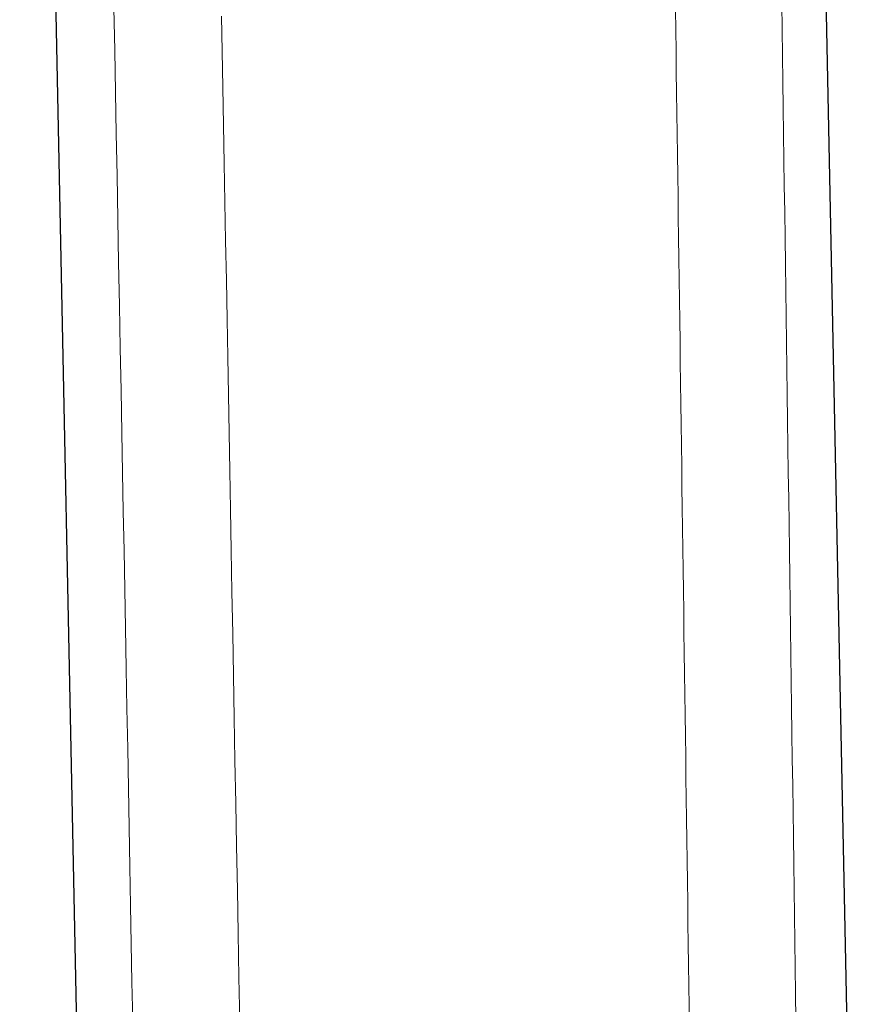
# Model space of a CAD drawing. Header units: millimetres. Extents: x 8 to 473, y 11 to 654.
# Tile 445 of 656: x 63 to 90, y 412 to 444. Entities that reach past the tile are written whole.
import ezdxf

# ---------------------------------------------------------------- set-up
doc = ezdxf.new("R2010")
doc.units = ezdxf.units.MM

msp = doc.modelspace()

# ---------------------------------------------------------------- linework, layer by layer
at = {"color": 7, "linetype": 'Continuous', "lineweight": 30}
for p, q in [((89.741, 395.119), (87.427, 508.953)), ((62.564, 501.921), (64.746, 394.626))]:
    msp.add_line(p, q, dxfattribs=at)
at = {"color": 8, "linetype": 'Continuous', "lineweight": 0, "flags": 128}
for points in [[(66.231, 411.631), (66.208, 412.862), (66.185, 414.103), (66.162, 415.352), (66.139, 416.612), (66.115, 417.88), (66.092, 419.158), (66.068, 420.445), (66.044, 421.742), (66.02, 423.048), (65.995, 424.364), (65.972, 425.613), (65.949, 426.87), (65.925, 428.136), (65.902, 429.41), (65.878, 430.692), (65.853, 432.061), (65.827, 433.44), (65.801, 434.828), (65.775, 436.225), (65.749, 437.632), (65.723, 439.048), (65.698, 440.392), (65.673, 441.744), (65.648, 443.105), (65.623, 444.474)], [(69.702, 411.583), (69.677, 413.02), (69.651, 414.447), (69.626, 415.865), (69.6, 417.274), (69.575, 418.673), (69.55, 420.063), (69.525, 421.444), (69.501, 422.815), (69.476, 424.177), (69.452, 425.53), (69.428, 426.873), (69.404, 428.207), (69.382, 429.456), (69.359, 430.697), (69.337, 431.93), (69.315, 433.154), (69.293, 434.37), (69.27, 435.65), (69.247, 436.922), (69.225, 438.183), (69.202, 439.436), (69.18, 440.679), (69.158, 441.913), (69.137, 443.068), (69.116, 444.214)]]:
    msp.add_lwpolyline(points, dxfattribs=at)
at = {"color": 8, "linetype": 'Continuous', "lineweight": 0}
for points, knots in [([(86.378, 508.9), (86.507, 499.88), (86.763, 481.838), (87.147, 454.776), (87.528, 427.714), (87.778, 409.673), (87.903, 400.653)], [0, 0, 0, 0, 0.2500008, 0.5000001, 0.7499993, 1, 1, 1, 1]), ([(82.99, 508.011), (83.084, 500.894), (83.273, 486.638), (83.56, 465.221), (83.851, 443.739), (84.145, 422.19), (84.344, 407.803), (84.444, 400.599)], [0, 0, 0, 0, 0.198777, 0.398166, 0.598166, 0.798777, 1, 1, 1, 1])]:
    msp.add_open_spline(points, degree=3, knots=knots, dxfattribs=at)

doc.saveas('drawing.dxf')
